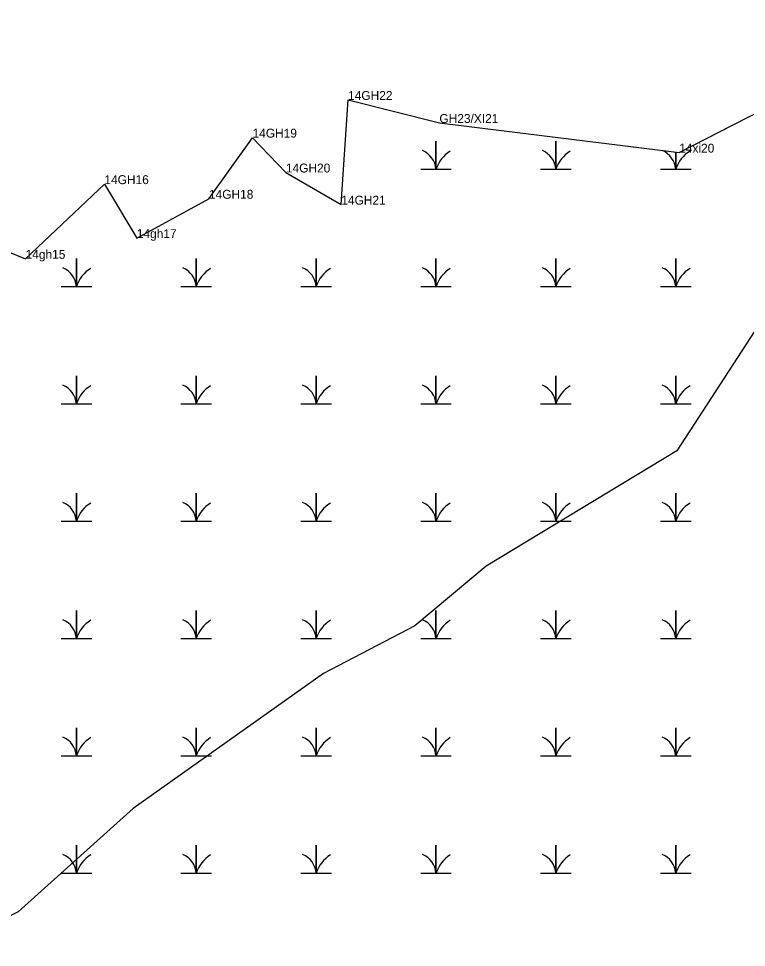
# Model space of a CAD drawing. Extents: x 2072529 to 2268796, y 436423 to 470406.
# Drawn here: x 2263987 to 2264396, y 442708 to 443229 of the extents above; entities that cross this region are included whole.
import ezdxf

# ---------------------------------------------------------------- set-up
doc = ezdxf.new("R2010")
doc.units = 0
for name, color, linetype in [('Exist Environmental Wetland Boundary', 7, 'Continuous'), ('Exist Environmental Wetland Boundary Cogo Comment', 7, 'Continuous'), ('Exist Hydro Jurisdictional Stream or Body of Water NEU Mitigable', 7, 'Continuous'), ('Exist Hydro Swamp or Marsh', 7, 'Continuous'), ('Old_Level_20', 7, 'Continuous')]:
    doc.layers.add(name, color=color, linetype=linetype)

msp = doc.modelspace()

# ---------------------------------------------------------------- linework, layer by layer
at = {"layer": 'Exist Environmental Wetland Boundary'}
for points in [[(2264223.31, 443170.74), (2264357.83, 443154.1), (2264403.79, 443177.74), (2264439.35, 443212.19), (2264430.87, 443248.17), (2264398.35, 443264.38), (2264370.42, 443270.46), (2264357.87, 443292.26), (2264333.71, 443322.37), (2264312.34, 443343.4), (2264304.56, 443368.55), (2264308.04, 443398.3), (2264300.86, 443421.03), (2264327.73, 443389.13), (2264364.33, 443371.38), (2264390.73, 443345.82), (2264428.47, 443333.26), (2264464.16, 443339.25), (2264504.52, 443332.09), (2264544.3, 443311.82), (2264566.12, 443299.38), (2264576.72, 443291.89)], [(2263685.65, 442855.81), (2263685.86, 442913.44), (2263681.01, 442959.68), (2263666.2, 442975.24), (2263717.57, 442990.36), (2263736.22, 443017.59), (2263772.08, 443011.89), (2263791.56, 442959.23), (2263814.96, 442950.75), (2263833.34, 442988.29), (2263882.26, 443012.92), (2263904.25, 443055.08), (2263915.31, 443091.9), (2263946.68, 443112.43), (2263991.16, 443094.56), (2264035.37, 443136.43), (2264053.54, 443106.16), (2264094.03, 443128.23), (2264118.46, 443162.37), (2264137.19, 443142.96), (2264168.26, 443124.93), (2264172.08, 443183.66), (2264223.31, 443170.74)], [(2264327.44, 443157.86), (2264357.83, 443154.1), (2264387.3, 443169.26)], [(2264327.44, 443157.86), (2264357.83, 443154.1), (2264387.3, 443169.26)], [(2264164.85, 443126.91), (2264168.26, 443124.93), (2264168.43, 443127.59)], [(2264164.85, 443126.91), (2264168.26, 443124.93), (2264168.43, 443127.59)]]:
    msp.add_lwpolyline(points, dxfattribs=at)
at = {"layer": 'Exist Hydro Jurisdictional Stream or Body of Water NEU Mitigable'}
msp.add_lwpolyline([(2264498.91, 443198.38), (2264443.26, 443120.42), (2264356.45, 442986.77), (2264249.6, 442922.17), (2264209.53, 442888.76), (2264158.34, 442862.03), (2264051.49, 442786.29), (2263986.94, 442728.38), (2263946.87, 442708.33)], dxfattribs=at)
at = {"layer": 'Exist Hydro Swamp or Marsh'}
for points in [[(2264212.79, 443144.77), (2264221.39, 443144.77), (2264221.39, 443160.55), (2264221.39, 443144.77), (2264229.99, 443144.77)], [(2264280.04, 443144.77), (2264288.64, 443144.77), (2264288.64, 443160.55), (2264288.64, 443144.77), (2264297.24, 443144.77)], [(2264347.29, 443144.77), (2264355.89, 443144.77), (2264355.89, 443154.34)], [(2264355.89, 443154.34), (2264355.89, 443144.77), (2264364.49, 443144.77)], [(2264011.04, 443078.97), (2264019.64, 443078.97), (2264019.64, 443094.75), (2264019.64, 443078.97), (2264028.24, 443078.97)], [(2264078.29, 443078.97), (2264086.89, 443078.97), (2264086.89, 443094.75), (2264086.89, 443078.97), (2264095.49, 443078.97)], [(2264145.54, 443078.97), (2264154.14, 443078.97), (2264154.14, 443094.75), (2264154.14, 443078.97), (2264162.74, 443078.97)], [(2264212.79, 443078.97), (2264221.39, 443078.97), (2264221.39, 443094.75), (2264221.39, 443078.97), (2264229.99, 443078.97)], [(2264280.04, 443078.97), (2264288.64, 443078.97), (2264288.64, 443094.75), (2264288.64, 443078.97), (2264297.24, 443078.97)], [(2264347.29, 443078.97), (2264355.89, 443078.97), (2264355.89, 443094.75), (2264355.89, 443078.97), (2264364.49, 443078.97)], [(2264011.04, 443013.17), (2264019.64, 443013.17), (2264019.64, 443028.95), (2264019.64, 443013.17), (2264028.24, 443013.17)], [(2264078.29, 443013.17), (2264086.89, 443013.17), (2264086.89, 443028.95), (2264086.89, 443013.17), (2264095.49, 443013.17)], [(2264145.54, 443013.17), (2264154.14, 443013.17), (2264154.14, 443028.95), (2264154.14, 443013.17), (2264162.74, 443013.17)], [(2264212.79, 443013.17), (2264221.39, 443013.17), (2264221.39, 443028.95), (2264221.39, 443013.17), (2264229.99, 443013.17)], [(2264280.04, 443013.17), (2264288.64, 443013.17), (2264288.64, 443028.95), (2264288.64, 443013.17), (2264297.24, 443013.17)], [(2264347.29, 443013.17), (2264355.89, 443013.17), (2264355.89, 443028.95), (2264355.89, 443013.17), (2264364.49, 443013.17)], [(2264011.04, 442947.37), (2264019.64, 442947.37), (2264019.64, 442963.15), (2264019.64, 442947.37), (2264028.24, 442947.37)], [(2264078.29, 442947.37), (2264086.89, 442947.37), (2264086.89, 442963.15), (2264086.89, 442947.37), (2264095.49, 442947.37)], [(2264145.54, 442947.37), (2264154.14, 442947.37), (2264154.14, 442963.15), (2264154.14, 442947.37), (2264162.74, 442947.37)], [(2264212.79, 442947.37), (2264221.39, 442947.37), (2264221.39, 442963.15), (2264221.39, 442947.37), (2264229.99, 442947.37)], [(2264280.04, 442947.37), (2264288.64, 442947.37), (2264288.64, 442963.15), (2264288.64, 442947.37), (2264297.24, 442947.37)], [(2264347.29, 442947.37), (2264355.89, 442947.37), (2264355.89, 442963.15), (2264355.89, 442947.37), (2264364.49, 442947.37)], [(2264011.04, 442881.57), (2264019.64, 442881.57), (2264019.64, 442897.35), (2264019.64, 442881.57), (2264028.24, 442881.57)], [(2264078.29, 442881.57), (2264086.89, 442881.57), (2264086.89, 442897.35), (2264086.89, 442881.57), (2264095.49, 442881.57)], [(2264145.54, 442881.57), (2264154.14, 442881.57), (2264154.14, 442897.35), (2264154.14, 442881.57), (2264162.74, 442881.57)], [(2264212.79, 442881.57), (2264221.39, 442881.57), (2264221.39, 442897.35), (2264221.39, 442881.57), (2264229.99, 442881.57)], [(2264280.04, 442881.57), (2264288.64, 442881.57), (2264288.64, 442897.35), (2264288.64, 442881.57), (2264297.24, 442881.57)], [(2264347.29, 442881.57), (2264355.89, 442881.57), (2264355.89, 442897.35), (2264355.89, 442881.57), (2264364.49, 442881.57)], [(2264011.04, 442815.77), (2264019.64, 442815.77), (2264019.64, 442831.55), (2264019.64, 442815.77), (2264028.24, 442815.77)], [(2264078.29, 442815.77), (2264086.89, 442815.77), (2264086.89, 442831.55), (2264086.89, 442815.77), (2264095.49, 442815.77)], [(2264145.54, 442815.77), (2264154.14, 442815.77), (2264154.14, 442831.55), (2264154.14, 442815.77), (2264162.74, 442815.77)], [(2264212.79, 442815.77), (2264221.39, 442815.77), (2264221.39, 442831.55), (2264221.39, 442815.77), (2264229.99, 442815.77)], [(2264280.04, 442815.77), (2264288.64, 442815.77), (2264288.64, 442831.55), (2264288.64, 442815.77), (2264297.24, 442815.77)], [(2264347.29, 442815.77), (2264355.89, 442815.77), (2264355.89, 442831.55), (2264355.89, 442815.77), (2264364.49, 442815.77)], [(2264011.04, 442749.97), (2264019.64, 442749.97), (2264019.64, 442765.75), (2264019.64, 442749.97), (2264028.24, 442749.97)], [(2264078.29, 442749.97), (2264086.89, 442749.97), (2264086.89, 442765.75), (2264086.89, 442749.97), (2264095.49, 442749.97)], [(2264145.54, 442749.97), (2264154.14, 442749.97), (2264154.14, 442765.75), (2264154.14, 442749.97), (2264162.74, 442749.97)], [(2264212.79, 442749.97), (2264221.39, 442749.97), (2264221.39, 442765.75), (2264221.39, 442749.97), (2264229.99, 442749.97)], [(2264280.04, 442749.97), (2264288.64, 442749.97), (2264288.64, 442765.75), (2264288.64, 442749.97), (2264297.24, 442749.97)], [(2264347.29, 442749.97), (2264355.89, 442749.97), (2264355.89, 442765.75), (2264355.89, 442749.97), (2264364.49, 442749.97)]]:
    msp.add_lwpolyline(points, dxfattribs=at)
for centre, radius, start, end in [((2264209.12, 443143.88), 12.3, 4.1403, 67.535), ((2264239.63, 443138.71), 19.22, 122.1274, 161.6222), ((2264276.37, 443143.88), 12.3, 4.1403, 67.535), ((2264306.88, 443138.71), 19.22, 122.1274, 161.6222), ((2264343.62, 443143.88), 12.3, 4.1403, 67.535), ((2264374.13, 443138.71), 19.22, 122.1274, 161.6222), ((2264007.37, 443078.08), 12.3, 4.1403, 67.535), ((2264037.88, 443072.91), 19.22, 122.1274, 161.6222), ((2264074.62, 443078.08), 12.3, 4.1403, 67.535), ((2264105.13, 443072.91), 19.22, 122.1274, 161.6222), ((2264141.87, 443078.08), 12.3, 4.1403, 67.535), ((2264172.38, 443072.91), 19.22, 122.1274, 161.6222), ((2264209.12, 443078.08), 12.3, 4.1403, 67.535), ((2264239.63, 443072.91), 19.22, 122.1274, 161.6222), ((2264276.37, 443078.08), 12.3, 4.1403, 67.535), ((2264306.88, 443072.91), 19.22, 122.1274, 161.6222), ((2264343.62, 443078.08), 12.3, 4.1403, 67.535), ((2264374.13, 443072.91), 19.22, 122.1274, 161.6222), ((2264007.37, 443012.28), 12.3, 4.1403, 67.535), ((2264037.88, 443007.11), 19.22, 122.1274, 161.6222), ((2264074.62, 443012.28), 12.3, 4.1403, 67.535), ((2264105.13, 443007.11), 19.22, 122.1274, 161.6222), ((2264141.87, 443012.28), 12.3, 4.1403, 67.535), ((2264172.38, 443007.11), 19.22, 122.1274, 161.6222), ((2264209.12, 443012.28), 12.3, 4.1403, 67.535), ((2264239.63, 443007.11), 19.22, 122.1274, 161.6222), ((2264276.37, 443012.28), 12.3, 4.1403, 67.535), ((2264306.88, 443007.11), 19.22, 122.1274, 161.6222), ((2264343.62, 443012.28), 12.3, 4.1403, 67.535), ((2264374.13, 443007.11), 19.22, 122.1274, 161.6222), ((2264007.37, 442946.48), 12.3, 4.1403, 67.535), ((2264037.88, 442941.31), 19.22, 122.1274, 161.6222), ((2264074.62, 442946.48), 12.3, 4.1403, 67.535), ((2264105.13, 442941.31), 19.22, 122.1274, 161.6222), ((2264141.87, 442946.48), 12.3, 4.1403, 67.535), ((2264172.38, 442941.31), 19.22, 122.1274, 161.6222), ((2264209.12, 442946.48), 12.3, 4.1403, 67.535), ((2264239.63, 442941.31), 19.22, 122.1274, 161.6222), ((2264276.37, 442946.48), 12.3, 4.1403, 67.535), ((2264306.88, 442941.31), 19.22, 122.1274, 161.6222), ((2264343.62, 442946.48), 12.3, 4.1403, 67.535), ((2264374.13, 442941.31), 19.22, 122.1274, 161.6222), ((2264007.37, 442880.68), 12.3, 4.1403, 67.535), ((2264037.88, 442875.51), 19.22, 122.1274, 161.6222), ((2264074.62, 442880.68), 12.3, 4.1403, 67.535), ((2264105.13, 442875.51), 19.22, 122.1274, 161.6222), ((2264141.87, 442880.68), 12.3, 4.1403, 67.535), ((2264172.38, 442875.51), 19.22, 122.1274, 161.6222), ((2264209.12, 442880.68), 12.3, 4.1403, 67.535), ((2264239.63, 442875.51), 19.22, 122.1274, 161.6222), ((2264276.37, 442880.68), 12.3, 4.1403, 67.535), ((2264306.88, 442875.51), 19.22, 122.1274, 161.6222), ((2264343.62, 442880.68), 12.3, 4.1403, 67.535), ((2264374.13, 442875.51), 19.22, 122.1274, 161.6222), ((2264007.37, 442814.88), 12.3, 4.1403, 67.535), ((2264037.88, 442809.71), 19.22, 122.1274, 161.6222), ((2264074.62, 442814.88), 12.3, 4.1403, 67.535), ((2264105.13, 442809.71), 19.22, 122.1274, 161.6222), ((2264141.87, 442814.88), 12.3, 4.1403, 67.535), ((2264172.38, 442809.71), 19.22, 122.1274, 161.6222), ((2264209.12, 442814.88), 12.3, 4.1403, 67.535), ((2264239.63, 442809.71), 19.22, 122.1274, 161.6222), ((2264276.37, 442814.88), 12.3, 4.1403, 67.535), ((2264306.88, 442809.71), 19.22, 122.1274, 161.6222), ((2264343.62, 442814.88), 12.3, 4.1403, 67.535), ((2264374.13, 442809.71), 19.22, 122.1274, 161.6222), ((2264007.37, 442749.08), 12.3, 4.1403, 67.535), ((2264037.88, 442743.91), 19.22, 122.1274, 161.6222), ((2264074.62, 442749.08), 12.3, 4.1403, 67.535), ((2264105.13, 442743.91), 19.22, 122.1274, 161.6222), ((2264141.87, 442749.08), 12.3, 4.1403, 67.535), ((2264172.38, 442743.91), 19.22, 122.1274, 161.6222), ((2264209.12, 442749.08), 12.3, 4.1403, 67.535), ((2264239.63, 442743.91), 19.22, 122.1274, 161.6222), ((2264276.37, 442749.08), 12.3, 4.1403, 67.535), ((2264306.88, 442743.91), 19.22, 122.1274, 161.6222), ((2264343.62, 442749.08), 12.3, 4.1403, 67.535), ((2264374.13, 442743.91), 19.22, 122.1274, 161.6222)]:
    msp.add_arc(centre, radius, start, end, dxfattribs=at)
at = {"layer": 'Old_Level_20'}
for p, q in [((2264172.08, 443183.66), (2264172.08, 443183.66)), ((2264223.31, 443170.74), (2264223.31, 443170.74)), ((2264118.46, 443162.37), (2264118.46, 443162.37)), ((2264357.83, 443154.1), (2264357.83, 443154.1)), ((2264137.19, 443142.96), (2264137.19, 443142.96)), ((2264035.37, 443136.43), (2264035.37, 443136.43)), ((2264094.03, 443128.23), (2264094.03, 443128.23)), ((2264168.26, 443124.93), (2264168.26, 443124.93)), ((2264053.54, 443106.16), (2264053.54, 443106.16)), ((2263991.16, 443094.56), (2263991.16, 443094.56))]:
    msp.add_line(p, q, dxfattribs=at)

# ---------------------------------------------------------------- texts
at = {"layer": 'Exist Environmental Wetland Boundary Cogo Comment'}
for s, p in [('14GH22', (2264172.08, 443183.66)), ('GH23/XI21', (2264223.31, 443170.74)), ('14GH19', (2264118.47, 443162.51)), ('14xi20', (2264357.83, 443154.1)), ('14GH20', (2264137.19, 443142.96)), ('14GH16', (2264035.37, 443136.43)), ('14GH18', (2264094.03, 443128.23)), ('14GH21', (2264168.26, 443124.93)), ('14gh17', (2264053.54, 443106.16)), ('14gh15', (2263991.16, 443094.56))]:
    msp.add_text(s, height=5, dxfattribs=at).set_placement(p)

doc.saveas('drawing.dxf')
